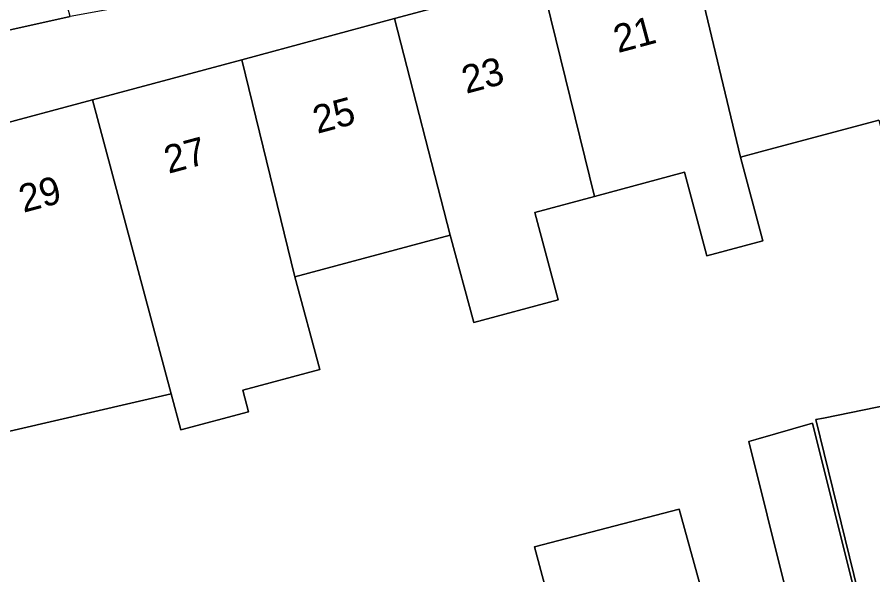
# Model space of a CAD drawing. Extents: x 162250 to 162661, y 380743 to 381606.
# Drawn here: x 162496.44 to 162527.18, y 380930.93 to 380950.97 of the extents above; entities that cross this region are included whole.
import ezdxf

# ---------------------------------------------------------------- set-up
doc = ezdxf.new("R2010")
doc.units = 0
for name, color, linetype in [('IMGEO_Erf', 7, 'Continuous'), ('IMGEO_Pand', 7, 'Continuous'), ('IMGEO_Pand_nummerreeks', 7, 'Continuous'), ('IMGEO_Rijbaan_lokaal_open', 7, 'Continuous')]:
    doc.layers.add(name, color=color, linetype=linetype)

msp = doc.modelspace()

# ---------------------------------------------------------------- linework, layer by layer
at = {"layer": 'IMGEO_Erf'}
for points in [[(162528.738, 380958.965), (162500, 380951.285), (162498.35, 380950.984), (162494.027, 380950.024), (162442.323, 380945.804)], [(162495.389, 380946.986), (162499.152, 380947.998), (162500, 380948.226), (162504.51, 380949.437), (162510.003, 380950.912), (162515.265, 380952.326), (162520.561, 380953.748), (162525.886, 380955.178), (162526.677, 380952.231), (162529.874, 380953.09)], [(162527.397, 380947.269), (162523.141, 380946.126), (162522.426, 380945.934), (162523.234, 380942.925), (162521.219, 380942.384), (162520.411, 380945.393), (162517.177, 380944.524), (162515.034, 380943.949), (162515.878, 380940.806), (162512.845, 380939.991), (162512.001, 380943.135), (162506.419, 380941.636), (162507.314, 380938.304), (162504.544, 380937.56), (162504.752, 380936.787), (162502.316, 380936.133), (162501.969, 380937.434), (162495.028, 380935.828)], [(162526.8, 380929.72), (162525.139, 380936.508), (162525.408, 380936.563), (162532.941, 380938.103)], [(162516.071, 380928.041), (162515.022, 380931.931), (162520.22, 380933.293), (162521.145, 380929.952)]]:
    msp.add_lwpolyline(points, dxfattribs=at)
msp.add_lwpolyline([(162522.981, 380935.789), (162525.017, 380936.379), (162526.532, 380930.288), (162525.657, 380930.234), (162525.255, 380930.208), (162524.115, 380930.137), (162524.044, 380930.422), (162522.727, 380935.716)], close=True, dxfattribs=at)
at = {"layer": 'IMGEO_Pand'}
for points in [[(162520.561, 380953.748), (162522.426, 380945.934), (162523.141, 380946.126), (162527.397, 380947.269), (162527.733, 380946.022), (162531.067, 380946.918), (162530.28, 380950.99), (162529.874, 380953.09), (162526.677, 380952.231), (162525.886, 380955.178)], [(162520.561, 380953.748), (162515.265, 380952.326), (162517.177, 380944.524), (162520.411, 380945.393), (162521.219, 380942.384), (162523.234, 380942.925), (162522.426, 380945.934)], [(162515.265, 380952.326), (162510.003, 380950.912), (162512.001, 380943.135), (162512.845, 380939.991), (162515.878, 380940.806), (162515.034, 380943.949), (162517.177, 380944.524)], [(162506.419, 380941.636), (162512.001, 380943.135), (162510.003, 380950.912), (162504.51, 380949.437)], [(162506.419, 380941.636), (162504.51, 380949.437), (162500, 380948.226), (162499.152, 380947.998), (162501.969, 380937.434), (162502.316, 380936.133), (162504.752, 380936.787), (162504.544, 380937.56), (162507.314, 380938.304)], [(162499.152, 380947.998), (162495.389, 380946.986), (162494.045, 380946.875), (162495.028, 380935.828), (162501.969, 380937.434)], [(162532.941, 380938.103), (162525.408, 380936.563), (162525.139, 380936.508), (162526.8, 380929.72), (162534.346, 380931.232)], [(162522.981, 380935.789), (162522.727, 380935.716), (162524.044, 380930.422), (162524.115, 380930.137), (162525.255, 380930.208), (162525.657, 380930.234), (162526.532, 380930.288), (162525.017, 380936.379)], [(162520.22, 380933.293), (162515.022, 380931.931), (162516.071, 380928.041), (162521.472, 380928.769), (162521.145, 380929.952)]]:
    msp.add_lwpolyline(points, close=True, dxfattribs=at)
at = {"layer": 'IMGEO_Rijbaan_lokaal_open'}
msp.add_lwpolyline([(162438.734, 380949.347), (162439.723, 380949.226), (162439.832, 380947.218), (162439.893, 380946.084), (162442.323, 380945.804), (162494.027, 380950.024), (162498.35, 380950.984), (162497.589, 380953.806), (162498.576, 380954.116), (162497.59, 380957.646), (162496.558, 380957.39), (162496.357, 380958.063), (162439.259, 380953.604), (162439.321, 380953.087), (162438.396, 380953.171), (162438.711, 380949.35)], close=True, dxfattribs=at)

# ---------------------------------------------------------------- texts
at = {"layer": 'IMGEO_Pand_nummerreeks'}
for s, rotation, p in [('21', 15.0334, (162518.027, 380949.671)), ('23', 15.0334, (162512.571, 380948.206)), ('25', 15.0334, (162507.224, 380946.77)), ('27', 15.0334, (162501.877, 380945.334)), ('29', 15.052, (162496.663, 380943.932))]:
    msp.add_text(s, height=1, rotation=rotation, dxfattribs=at).set_placement(p)

doc.saveas('drawing.dxf')
